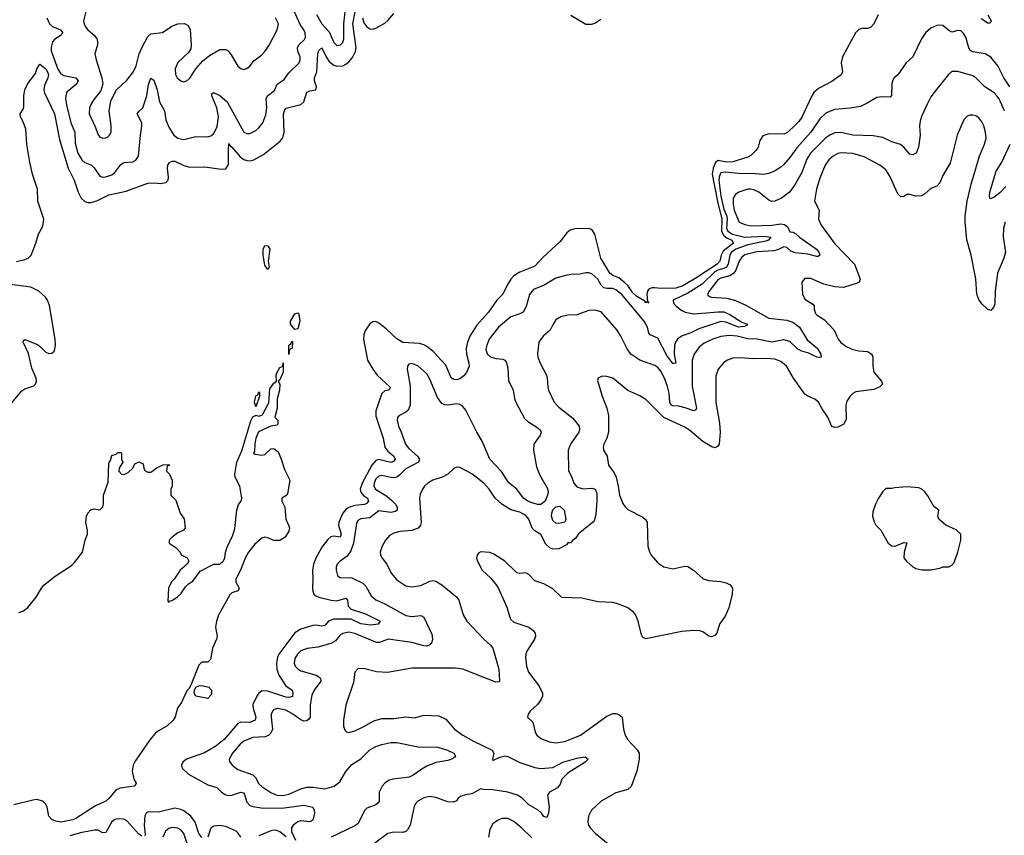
# Model space of a CAD drawing. Header units: inches. Extents: x 1934316 to 2140091, y 524953 to 667329.
# Tile 301 of 384: x 2061695 to 2068259, y 631922 to 637359. Entities that reach past the tile are written whole.
import ezdxf

# ---------------------------------------------------------------- set-up
doc = ezdxf.new("R2010")
doc.units = ezdxf.units.IN
doc.header["$MEASUREMENT"] = 0
doc.layers.add('C0663', color=7, linetype='Continuous')

msp = doc.modelspace()

# ---------------------------------------------------------------- linework, layer by layer
at = {"layer": 'C0663', "color": 5}
for points, elevation in [([(2063673.1, 637393.1), (2063710, 637330.9), (2063757, 637277), (2063790, 637207.6), (2063810, 637186.9), (2063834, 637190), (2063850, 637207.2), (2063854.7, 637230), (2063855, 637330), (2063875.7, 637510)], 240), ([(2061875.1, 637370), (2061892.7, 637330), (2061912.9, 637312.9), (2061966, 637290), (2061982.6, 637270), (2061963.7, 637250), (2061930, 637229), (2061913.6, 637210), (2061903.6, 637176.4), (2061905.7, 637150), (2061950, 637029.3), (2061970, 636997.7), (2061990, 636986), (2062070, 636971), (2062084.7, 636950), (2062076.2, 636930), (2062010, 636875.6), (2062001.4, 636850), (2062000.7, 636830), (2062006.5, 636790), (2062036.8, 636670), (2062062.1, 636610), (2062065.5, 636534.5), (2062083.1, 636470), (2062110, 636425.2), (2062130, 636407.8), (2062173.8, 636390), (2062191.7, 636371.7), (2062230, 636314.9), (2062250, 636308.1), (2062270, 636310.2), (2062310, 636324.7), (2062330, 636341.1), (2062370, 636393.6), (2062390, 636407.1), (2062450, 636411.7), (2062470, 636422.6), (2062486.4, 636450), (2062499.1, 636590), (2062509.9, 636650.1), (2062509.1, 636670), (2062478.4, 636730), (2062490.5, 636749.5), (2062515.9, 636770), (2062542.9, 636850), (2062553.6, 636926.4), (2062570, 636968), (2062590, 636955.5), (2062612.3, 636890), (2062627.1, 636810), (2062660.3, 636750), (2062668.7, 636690), (2062690, 636641.7), (2062722, 636590), (2062750, 636569.2), (2062790, 636559.6), (2062870, 636579), (2062950, 636577), (2062970, 636583.7), (2062990, 636600.4), (2063012.3, 636647.7), (2063019.6, 636710), (2063008.1, 636770), (2062976.8, 636850), (2062976.6, 636863.4), (2062987.6, 636872.4), (2063030, 636853.6), (2063077, 636810), (2063190, 636608.8), (2063210, 636599.5), (2063230, 636600.3), (2063270, 636620.9), (2063290, 636638), (2063315, 636670), (2063335, 636725), (2063341.3, 636770), (2063338, 636830), (2063347.1, 636850), (2063392.6, 636887.4), (2063410.6, 636929.4), (2063459, 636961), (2063490, 637004.9), (2063557.4, 637070), (2063565.4, 637090), (2063564.7, 637110), (2063549.2, 637149.2), (2063547.4, 637170), (2063555.6, 637190), (2063593.9, 637226.1), (2063600.4, 637239.6), (2063598.1, 637270), (2063588.6, 637290), (2063565.6, 637325.6), (2063516.1, 637436.1)], 240), ([(2062139.3, 637430), (2062120.7, 637350), (2062124.7, 637330), (2062133.1, 637310), (2062148.9, 637290), (2062193.9, 637253.9), (2062210.1, 637230.1), (2062214, 637214), (2062212.9, 637190), (2062195.3, 637130), (2062203.9, 637090), (2062242.8, 636970), (2062248.1, 636930), (2062235.9, 636884.1), (2062190, 636827.3), (2062170, 636792.7), (2062160.9, 636770), (2062157.8, 636730), (2062199.4, 636639.4), (2062214.9, 636594.9), (2062230, 636576.3), (2062250, 636568.5), (2062270, 636570.5), (2062281.7, 636578.3), (2062294.5, 636590), (2062303.6, 636610), (2062304.7, 636650), (2062290.8, 636750), (2062302.4, 636817.6), (2062339.7, 636890), (2062410, 636954.4), (2062451.9, 637008.1), (2062470.6, 637050), (2062491.4, 637130), (2062508.2, 637171.8), (2062550, 637247), (2062570, 637264.7), (2062645.8, 637274.2), (2062710, 637316.4), (2062750, 637330.4), (2062793, 637333), (2062818.8, 637318.8), (2062830.4, 637290.4), (2062838.5, 637190), (2062835.3, 637164.7), (2062820.9, 637139.1), (2062750, 637072.8), (2062731.4, 637030), (2062733.7, 636993.7), (2062745.3, 636970), (2062770, 636950.4), (2062790, 636944.4), (2062810, 636950.4), (2062830, 636968), (2062869.8, 637030.2), (2062915.8, 637084.2), (2062961.2, 637118.8), (2063030, 637159.1), (2063070, 637159.5), (2063083.8, 637150), (2063105.3, 637125.3), (2063150, 637047.7), (2063170, 637033.4), (2063190, 637027.7), (2063210, 637033.4), (2063230, 637047.7), (2063256.3, 637083.7), (2063310, 637123.7), (2063330, 637146), (2063355.4, 637184.6), (2063410.9, 637290), (2063420.4, 637330), (2063401.1, 637370)], 260), ([(2061673.6, 635746.4), (2061730, 635760.8), (2061752.3, 635770), (2061771.8, 635790), (2061802.4, 635870), (2061819.7, 635930), (2061850, 635983), (2061855.2, 636030), (2061816.4, 636150), (2061812.7, 636230), (2061779.3, 636330), (2061761.9, 636410), (2061741.4, 636530), (2061735.5, 636630), (2061718.2, 636678.2), (2061699.1, 636710), (2061696.9, 636730), (2061717.8, 636762.2), (2061722.6, 636777.4), (2061721.7, 636850), (2061730, 636891.7), (2061750, 636934), (2061800.3, 636999.7), (2061810, 637031), (2061830, 637062.8), (2061870, 637031.6), (2061881.2, 637010), (2061885.8, 636990), (2061881.8, 636970), (2061859.1, 636920.9), (2061855.8, 636890), (2061860.2, 636870), (2061926.3, 636730), (2061959.1, 636559.1), (2062018, 636370), (2062057.1, 636290), (2062084.5, 636210), (2062104.7, 636170), (2062130, 636146.7), (2062150, 636140.5), (2062170, 636140.7), (2062210, 636151.8), (2062290, 636190.1), (2062403.9, 636216.1), (2062550, 636269.1), (2062590, 636271.1), (2062634.3, 636265.7), (2062670, 636273.1), (2062683.9, 636290), (2062687.4, 636310), (2062680.2, 636370), (2062683.2, 636390), (2062693.4, 636406.6), (2062710, 636416.3), (2062730, 636415.6), (2062790, 636387.1), (2062830, 636376.6), (2062930, 636378.9), (2063037, 636363), (2063070, 636364.4), (2063087.6, 636392.4), (2063085.8, 636494.2), (2063090, 636534), (2063097.1, 636517.1), (2063110, 636508), (2063164.9, 636444.9), (2063190, 636426.3), (2063210, 636419.8), (2063230, 636418.9), (2063255, 636425), (2063319.3, 636460.7), (2063431.1, 636548.9), (2063449.9, 636570.1), (2063458, 636610), (2063453.9, 636730), (2063461.4, 636758.6), (2063470.6, 636769.4), (2063570, 636792.6), (2063589.1, 636810.9), (2063610, 636876.1), (2063630, 636884.1), (2063669.7, 636890.3), (2063674.4, 636910), (2063659.2, 636950), (2063660.7, 636970), (2063675, 637010), (2063682.9, 637130), (2063690, 637152.4), (2063710, 637171.6), (2063737.8, 637110), (2063759, 637079), (2063790, 637055.3), (2063810, 637048.8), (2063848.8, 637051.2), (2063870, 637061.3), (2063890, 637077.8), (2063912.8, 637107.2), (2063933.3, 637146.7), (2063937.2, 637170), (2063916.5, 637330), (2063931, 637410)], 220), ([(2067418.4, 637390), (2067388.5, 637331.5), (2067370, 637309.3), (2067350, 637299.3), (2067310, 637299.3), (2067290, 637293.2), (2067266.8, 637270), (2067179.3, 637110), (2067170.4, 637070), (2067180.5, 637010), (2067170.7, 636990), (2067110, 636947.6), (2067020.6, 636899.4), (2066990, 636874.3), (2066973, 636847), (2066910, 636707.8), (2066890, 636680.3), (2066850, 636639.4), (2066810, 636605), (2066790, 636595.5), (2066690, 636597.7), (2066650, 636585.1), (2066630, 636554), (2066616.8, 636510), (2066605, 636490), (2066570, 636452.8), (2066550, 636442.4), (2066448.7, 636411.3), (2066410, 636409), (2066350, 636421), (2066334.1, 636405.9), (2066318.6, 636370), (2066311.3, 636330), (2066346, 636146), (2066376, 636030), (2066373, 635950), (2066390, 635920), (2066410, 635905.2), (2066443.3, 635890), (2066452.9, 635870), (2066384.5, 635815.5), (2066370.3, 635790), (2066362.4, 635750), (2066344.5, 635730), (2066203.3, 635636.7), (2066115, 635585), (2066070, 635569), (2065970, 635567.7), (2065930, 635572.2), (2065910, 635570.8), (2065890, 635562.5), (2065880.4, 635550), (2065876.2, 635530), (2065880.2, 635480.2), (2065890, 635469.3), (2065878, 635478), (2065870, 635471.1), (2065862, 635482), (2065810, 635513.8), (2065780.5, 635540.5), (2065750, 635586.7), (2065730, 635605), (2065690, 635637.4), (2065650, 635653.3), (2065630, 635668.5), (2065569.5, 635769.5), (2065530, 635929.8), (2065510, 635959.5), (2065486.9, 635966.9), (2065396, 635964), (2065365.2, 635954.8), (2065341.9, 635938.1), (2065299, 635881), (2065184.8, 635775.2), (2065130, 635716.5), (2065030, 635676.7), (2064990, 635650.3), (2064969.6, 635630), (2064944, 635590), (2064916.5, 635530), (2064875.4, 635490), (2064820.2, 635410), (2064740.4, 635319.6), (2064695.3, 635250), (2064679.1, 635210), (2064671.9, 635170), (2064673.2, 635130), (2064689.6, 635070), (2064690.8, 635049.2), (2064672.7, 635007.3), (2064655, 634985), (2064630, 634964.5), (2064610, 634957.3), (2064590, 634960.4), (2064571.5, 634971.5), (2064534.8, 635054.8), (2064450, 635148.6), (2064410, 635180.2), (2064390, 635191.9), (2064360.6, 635200.6), (2064250, 635206.1), (2064210, 635230.6), (2064138.8, 635298.8), (2064090, 635336.5), (2064070, 635346.1), (2064050, 635345.7), (2064030, 635332.4), (2064001.2, 635290), (2063990, 635259.7), (2063986.2, 635230), (2064013.6, 635090), (2064048, 635030), (2064077.9, 634990), (2064163.8, 634910), (2064161.7, 634898.3), (2064153.4, 634890), (2064130, 634884.3), (2064110, 634867.9), (2064070, 634751.8), (2064070, 634715.8), (2064118.5, 634570), (2064128.8, 634510), (2064150, 634483.3), (2064189.3, 634450), (2064199, 634430), (2064187.3, 634412.7), (2064170, 634407.5), (2064090, 634426.2), (2064070, 634420.5), (2064041.6, 634390), (2063977.4, 634270), (2063965.5, 634230), (2063970, 634209.5), (2063987.8, 634187.8), (2064012.9, 634170), (2064020.8, 634150), (2064007.2, 634132.8), (2063993.8, 634126.2), (2063930, 634120.4), (2063890, 634108.2), (2063870, 634093.8), (2063850, 634069.9), (2063821.4, 634010), (2063820.8, 633990), (2063836.9, 633930), (2063830.9, 633910), (2063790, 633915.5), (2063770, 633910.8), (2063750, 633893.7), (2063710, 633843.8), (2063669.1, 633770), (2063654.4, 633730), (2063646.1, 633690), (2063650.1, 633630), (2063646.6, 633570), (2063648.5, 633548.5), (2063656.3, 633530), (2063670, 633517.6), (2063689.1, 633509.1), (2063770.7, 633489.3), (2063810, 633484.5), (2063870, 633503.6), (2063879.8, 633490), (2063885.7, 633450), (2063905.4, 633430), (2063999.4, 633399.4), (2064098.7, 633350), (2064084.4, 633330), (2064036.2, 633323.8), (2063970, 633331.9), (2063903.7, 633363.7), (2063790, 633362.1), (2063753.4, 633350), (2063730, 633320.3), (2063710, 633316.1), (2063670, 633323.9), (2063650, 633320.2), (2063570, 633295.2), (2063530, 633271.6), (2063423.4, 633130), (2063414.4, 633110), (2063406.6, 633070), (2063408.4, 633030), (2063421.7, 632990), (2063470, 632918.8), (2063511, 632890), (2063516.4, 632870), (2063513.1, 632846.9), (2063490, 632840.2), (2063470, 632843.1), (2063350, 632882.3), (2063310, 632884.2), (2063290, 632870.7), (2063276.1, 632850), (2063250, 632793.3), (2063251.6, 632770), (2063269.6, 632710), (2063264, 632690), (2063230, 632674.9), (2063170, 632675.4), (2063150, 632667.9), (2063058.3, 632561.7), (2063003.3, 632516.7), (2062927.8, 632472.2), (2062807.6, 632430), (2062781.3, 632410), (2062773.6, 632390), (2062778.8, 632370), (2062819.4, 632330), (2062950, 632257.6), (2063010, 632240.8), (2063040.2, 632210), (2063070, 632191.8), (2063090, 632187), (2063110, 632188.7), (2063170, 632210.6), (2063186.1, 632206.1), (2063194.4, 632194.4), (2063210, 632143.2), (2063230, 632122), (2063250, 632113.9), (2063305.7, 632105.7), (2063443.2, 632103.2), (2063590, 632124.1), (2063650, 632110.8), (2063658.9, 632090), (2063659.5, 632070), (2063650, 632023.5), (2063630, 632011.8), (2063570, 632019.1), (2063550, 632013), (2063516.9, 631990), (2063507.8, 631972.2), (2063507.3, 631947.3), (2063533.2, 631890)], 220), ([(2063979.7, 637370), (2063990, 637337.1), (2064010, 637311.9), (2064030, 637298.4), (2064050, 637295.4), (2064070, 637301.8), (2064130, 637336.2), (2064150, 637352.6), (2064190, 637398.8)], 220), ([(2065370, 637389.4), (2065470, 637329.2), (2065510, 637328.2), (2065530, 637335.4), (2065570, 637361.4)], 220), ([(2068150, 637391.8), (2068170.3, 637350), (2068164.7, 637335.3), (2068150, 637336.2), (2068104.1, 637364.1)], 220), ([(2068295.5, 636910), (2068256.4, 636970), (2068215.6, 637050), (2068170, 637109.8), (2068130.4, 637130.4), (2068050, 637143.7), (2068033.4, 637153.4), (2068022.3, 637170), (2068003.2, 637243.2), (2067987.3, 637267.3), (2067970, 637283.5), (2067950, 637285.5), (2067910, 637276.5), (2067890, 637286), (2067850, 637318.8), (2067830, 637323.1), (2067810, 637319.2), (2067770, 637303.1), (2067733.4, 637270), (2067707.6, 637230), (2067648.5, 637110), (2067604.4, 637070), (2067550, 636991.8), (2067524.2, 636970), (2067512.9, 636950), (2067509, 636930), (2067507.7, 636852.3), (2067498, 636842), (2067444, 636844), (2067410, 636839.8), (2067350, 636803.9), (2067299, 636781), (2067230.9, 636769.1), (2067130, 636759), (2067092.7, 636747.3), (2067070, 636734.6), (2067030, 636697.8), (2066970, 636608.3), (2066876.2, 636503.8), (2066830, 636439.3), (2066790, 636392.9), (2066770, 636374.8), (2066726, 636350), (2066686.8, 636333.2), (2066653.2, 636326.8), (2066570, 636333.7), (2066510, 636331.6), (2066397.1, 636342.9), (2066370, 636337.2), (2066363.5, 636330), (2066357, 636310), (2066356.7, 636290), (2066370, 636182.3), (2066390, 636096.6), (2066408.2, 636048.2), (2066411.7, 636030), (2066407.1, 635970), (2066415.9, 635950), (2066447.6, 635930), (2066530, 635909.2), (2066656.8, 635916.8), (2066703.1, 635910), (2066687.1, 635890), (2066670, 635883.4), (2066550, 635857.5), (2066467.9, 635830), (2066441.1, 635810), (2066427.9, 635790), (2066417.1, 635730), (2066407.2, 635710), (2066390, 635699.2), (2066350, 635690), (2066330, 635678.3), (2066243.5, 635596.5), (2066150, 635534.7), (2066050.2, 635489.8), (2066054.4, 635470), (2066072, 635450), (2066110, 635419.6), (2066131.8, 635410), (2066190, 635398.3), (2066351.7, 635411.8), (2066390, 635410.5), (2066430, 635393.8), (2066510, 635342), (2066547.7, 635330), (2066539.9, 635320.1), (2066527, 635313), (2066486.6, 635310), (2066402.5, 635342.5), (2066370, 635347.1), (2066222.7, 635297.3), (2066170, 635272.2), (2066105.8, 635250), (2066080.4, 635230), (2066067.2, 635210), (2066060.8, 635190), (2066058.6, 635130), (2066070.1, 635069.9), (2066053, 635067), (2066050, 635067.7), (2066010, 635120.6), (2065950, 635234.8), (2065897, 635257), (2065889.2, 635269.2), (2065880.9, 635310), (2065857.6, 635350), (2065710, 635525.8), (2065670, 635558.6), (2065650, 635567.6), (2065610, 635565.8), (2065590, 635570.6), (2065570.6, 635590), (2065550, 635628.3), (2065510, 635665.4), (2065490, 635671.5), (2065470, 635671.3), (2065430, 635662), (2065370, 635661.3), (2065333.6, 635653.6), (2065270, 635635.1), (2065191.3, 635588.7), (2065120.6, 635559.4), (2065092.5, 635527.5), (2065072.2, 635447.8), (2065050.3, 635410), (2065030, 635398.5), (2064970, 635378.2), (2064886.2, 635310), (2064825.2, 635230), (2064808, 635190), (2064803.4, 635163.4), (2064811.5, 635131.5), (2064832.4, 635112.4), (2064870, 635100.7), (2064916.5, 635096.5), (2064930, 635090.3), (2064938.3, 635078.3), (2064950, 635038), (2064954.2, 634954.2), (2064984.9, 634890), (2064993.9, 634833.9), (2065003.1, 634810), (2065060.7, 634700.7), (2065081.4, 634681.4), (2065143.4, 634643.4), (2065165.1, 634625.1), (2065170.3, 634610), (2065163.6, 634590), (2065123.2, 634530), (2065121.2, 634490), (2065139.1, 634379.1), (2065163.4, 634323.4), (2065213.1, 634233.1), (2065217.2, 634210), (2065214.1, 634190), (2065198.1, 634150), (2065170, 634127.2), (2065150, 634127.6), (2065110, 634138.9), (2065083, 634150), (2065053.4, 634170), (2065008.5, 634230), (2064953.5, 634273.5), (2064906.2, 634346.2), (2064829.2, 634429.2), (2064778.5, 634550), (2064743, 634610), (2064670, 634755.6), (2064650, 634780.5), (2064630, 634793.3), (2064610, 634797.6), (2064550, 634789.6), (2064530, 634791.2), (2064510, 634801.1), (2064480.7, 634840.7), (2064430, 634962.9), (2064410, 634997.6), (2064350, 635051.1), (2064310, 635067.8), (2064290, 635062.9), (2064280.3, 635050), (2064277, 635030), (2064297.4, 634917.4), (2064298.5, 634790), (2064283.8, 634756.2), (2064270, 634742.3), (2064221.7, 634718.3), (2064212.4, 634707.6), (2064210.4, 634690), (2064220.3, 634650), (2064236.8, 634616.8), (2064266.2, 634530), (2064290, 634501.3), (2064347.8, 634450), (2064359.3, 634430), (2064353.6, 634410), (2064270, 634365.7), (2064230, 634324.1), (2064210, 634309.9), (2064190, 634304.9), (2064170, 634306.1), (2064110, 634321.4), (2064090, 634316.8), (2064070, 634297.3), (2064057.8, 634270), (2064056.8, 634250), (2064067.6, 634230), (2064141.8, 634181.8), (2064174.8, 634154.8), (2064199.5, 634130), (2064212, 634110), (2064211.8, 634090), (2064199.3, 634080.7), (2064170, 634073.9), (2064090, 634084.7), (2064030, 634038.7), (2063970, 634032.5), (2063950, 634020.5), (2063940.4, 633999.5), (2063920.4, 633870), (2063902.6, 633817.4), (2063878.2, 633781.8), (2063830.4, 633750), (2063810.4, 633730), (2063803.6, 633710), (2063804, 633690), (2063814.1, 633654.1), (2063830, 633639.5), (2063910, 633639), (2063981.9, 633601.9), (2064002.2, 633582.2), (2064037.5, 633517.5), (2064070, 633491.8), (2064130, 633465.4), (2064270, 633388.1), (2064310, 633381.3), (2064370, 633387.4), (2064390, 633377.1), (2064443.3, 633263.2), (2064447.2, 633230), (2064441.5, 633210), (2064430, 633192.4), (2064410, 633183), (2064390, 633184.6), (2064310, 633206.8), (2064151.3, 633228.7), (2064093, 633207), (2064072.5, 633207.5), (2063930, 633268.4), (2063890, 633277), (2063850, 633267.8), (2063830, 633253.1), (2063800.6, 633219.4), (2063770, 633200.5), (2063682.9, 633177.1), (2063611.6, 633168.4), (2063570, 633150.7), (2063546.9, 633130), (2063530, 633100.9), (2063525, 633070), (2063531.7, 633050), (2063550.4, 633030), (2063570, 633019.2), (2063670.4, 632990), (2063695, 632975), (2063701.6, 632961.6), (2063702.8, 632950), (2063657.1, 632890), (2063642.9, 632857.1), (2063631.3, 632790), (2063630.9, 632710), (2063623.3, 632696.6), (2063610, 632685.6), (2063590, 632683.2), (2063570, 632691.2), (2063510, 632734.6), (2063470, 632755.5), (2063413.3, 632766.7), (2063390, 632759.7), (2063380.9, 632750), (2063371.9, 632728.1), (2063370.2, 632709.8), (2063381.2, 632630), (2063370, 632603.8), (2063352.6, 632587.4), (2063330, 632579), (2063250, 632574), (2063190, 632549.8), (2063164.7, 632530), (2063114, 632470), (2063092, 632430), (2063093.7, 632413.7), (2063110.4, 632390), (2063150, 632360.9), (2063250, 632326.2), (2063267.9, 632307.9), (2063290, 632265.5), (2063308.5, 632248.5), (2063370, 632208.4), (2063410, 632190.2), (2063450, 632187.6), (2063490, 632196.1), (2063568, 632232), (2063610, 632243.3), (2063650, 632243.9), (2063730, 632231.5), (2063790.3, 632249.7), (2063830, 632278.2), (2063870, 632347.8), (2063910, 632394), (2063970, 632432.8), (2064030, 632491), (2064070, 632514.5), (2064110, 632528.1), (2064170, 632540.2), (2064210, 632540.7), (2064352.2, 632512.2), (2064482.8, 632510), (2064547.3, 632490), (2064588, 632470), (2064600.5, 632450), (2064596.7, 632443.3), (2064576, 632430), (2064550, 632421.3), (2064470, 632406.6), (2064410, 632382.2), (2064375.9, 632364.1), (2064317.6, 632322.4), (2064290.4, 632310), (2064182.6, 632297.4), (2064153.2, 632286.8), (2064128.1, 632270), (2064111.1, 632250), (2064091.3, 632210), (2064090.3, 632150), (2064082.8, 632137.3), (2064070, 632125.4), (2064010, 632103.1), (2063996, 632090), (2063950, 631999.8), (2063930, 631985.3), (2063772.2, 631910)], 240), ([(2068261.1, 636750), (2068224.1, 636830), (2068210, 636852.1), (2068191, 636870), (2068128.2, 636910), (2068070, 636971.2), (2068050, 636984), (2067950, 637012.8), (2067910, 637013.6), (2067885.8, 636994.2), (2067798.7, 636881.3), (2067770, 636843.7), (2067743.6, 636796.4), (2067706.8, 636713.2), (2067697.7, 636682.3), (2067694.5, 636650), (2067697.7, 636590), (2067687.2, 636510), (2067670.1, 636469.9), (2067657.8, 636462.2), (2067650, 636458), (2067630, 636463), (2067588.7, 636508.7), (2067566.3, 636526.3), (2067510, 636545.4), (2067450, 636574.3), (2067384.1, 636584.1), (2067250, 636589.1), (2067170, 636606.3), (2067130, 636604.3), (2067094.6, 636590), (2067070, 636572.2), (2066966.6, 636470), (2066942.4, 636430), (2066910, 636340.4), (2066863, 636257), (2066827.4, 636210), (2066774, 636170), (2066730, 636148.7), (2066710, 636146.6), (2066690, 636154.8), (2066623.1, 636210), (2066590, 636225.2), (2066570, 636229), (2066550, 636228.2), (2066490, 636208.8), (2066466.4, 636193.6), (2066451.8, 636170), (2066450.7, 636130), (2066457.8, 636090), (2066492, 636010), (2066530, 635993.7), (2066570, 635985.3), (2066708.7, 635990), (2066770, 635998.8), (2066793.6, 635993.6), (2066814.8, 635974.8), (2066830, 635944.2), (2066850, 635942.6), (2066870, 635932), (2066894.4, 635910), (2067007.3, 635830), (2067021.9, 635810), (2067028.9, 635790), (2067018.9, 635781.1), (2067010, 635780.6), (2066950, 635796.4), (2066865.6, 635805.6), (2066836.2, 635816.2), (2066810, 635840.4), (2066790, 635845.4), (2066753.5, 635826.5), (2066722.4, 635817.6), (2066610, 635811.2), (2066530, 635790.5), (2066510, 635776.2), (2066490.9, 635750), (2066468.5, 635690), (2066452.8, 635667.2), (2066428.7, 635651.3), (2066370, 635636.4), (2066350, 635623.8), (2066291, 635550), (2066280.2, 635530), (2066282.7, 635522.7), (2066293.3, 635513.3), (2066306, 635510), (2066410, 635502.2), (2066467.3, 635487.3), (2066536.4, 635456.4), (2066690, 635369.4), (2066810, 635356.9), (2066850, 635343.1), (2066892.7, 635310), (2066944.8, 635224.8), (2067010.9, 635170), (2067035, 635130), (2067037.1, 635110), (2067030, 635107), (2067010, 635109.9), (2066955.5, 635135.5), (2066908.3, 635148.3), (2066882.9, 635162.9), (2066830, 635212.9), (2066790, 635224.7), (2066710, 635209.9), (2066611.9, 635228.1), (2066550, 635230.9), (2066477, 635250), (2066425.9, 635254.1), (2066370, 635247.6), (2066315.3, 635230), (2066258.1, 635201.9), (2066224.7, 635175.3), (2066192.3, 635130), (2066177.7, 635090), (2066176.8, 634916.8), (2066205.8, 634770), (2066201.7, 634758.3), (2066190, 634752.3), (2066132, 634772), (2066090, 634781.6), (2066050, 634783.8), (2066038.7, 634790), (2066028.8, 634810), (2066025, 634870), (2066013.6, 634913.6), (2065994.1, 634970), (2065970, 635016.8), (2065950, 635039.8), (2065930, 635053.8), (2065830, 635089.8), (2065769.8, 635130), (2065743.9, 635163.9), (2065702.8, 635250), (2065678.5, 635290), (2065571.7, 635411.7), (2065530, 635421.8), (2065490, 635420.4), (2065410, 635391), (2065350, 635388.2), (2065301.8, 635378.2), (2065270, 635357), (2065250.4, 635330), (2065230.3, 635290), (2065185.3, 635250), (2065155.3, 635210), (2065147.3, 635132.7), (2065149, 635110), (2065164, 635070), (2065205.8, 634990), (2065212.2, 634970), (2065215.2, 634910), (2065220.2, 634890), (2065258.5, 634810), (2065290, 634775.6), (2065382.4, 634702.4), (2065423.5, 634650), (2065427.5, 634630), (2065422.7, 634610), (2065366.4, 634530), (2065351, 634490), (2065352.6, 634352.6), (2065373.7, 634313.7), (2065388.3, 634270), (2065410, 634245.2), (2065450, 634231.9), (2065510, 634236.1), (2065531.8, 634230), (2065541.6, 634201.6), (2065542.7, 634150), (2065536.6, 634063.4), (2065523.7, 634016.3), (2065418.8, 633930), (2065399.1, 633900.9), (2065382, 633890), (2065367.3, 633872.7), (2065350, 633871.6), (2065341, 633859), (2065288.8, 633831.2), (2065250.4, 633829.6), (2065230, 633837.6), (2065203.4, 633863.4), (2065168.3, 633928.3), (2065130, 633951), (2065111, 633970), (2065089.9, 634029.9), (2065070, 634054.5), (2065030, 634076.8), (2064970, 634092.3), (2064908.3, 634130), (2064864.2, 634170), (2064824.2, 634230), (2064788, 634270), (2064710, 634331.3), (2064630, 634374), (2064610, 634377), (2064590, 634366.6), (2064550, 634329.6), (2064510.2, 634309.8), (2064450, 634289.7), (2064416.4, 634270), (2064393.4, 634250), (2064379.5, 634230), (2064363.7, 634196.3), (2064360.3, 634170), (2064372, 634008), (2064367, 633990), (2064350.4, 633970), (2064310, 633953.5), (2064230, 633946.2), (2064190, 633936.5), (2064160.3, 633919.7), (2064132.9, 633890), (2064110.3, 633850), (2064098.7, 633810), (2064100.3, 633790), (2064110.3, 633770.3), (2064142.4, 633730), (2064170.4, 633670), (2064210, 633625.3), (2064270, 633585.2), (2064310, 633577.6), (2064370, 633587.2), (2064430, 633616.3), (2064450, 633619.8), (2064470, 633616.3), (2064510, 633591.8), (2064608, 633510), (2064622.8, 633490), (2064652.2, 633392.2), (2064675.3, 633350), (2064790, 633228.7), (2064834, 633190), (2064848.8, 633170), (2064889.2, 633030), (2064894.4, 632950), (2064890, 632945.1), (2064870, 632942.6), (2064650, 633029), (2064597, 633037), (2064310, 633035.5), (2064147.6, 633007.6), (2064072.9, 633012.9), (2063986.6, 633033.4), (2063950, 633031.8), (2063930, 633008.7), (2063920.3, 632939.7), (2063870, 632788.7), (2063853, 632690), (2063853.4, 632650), (2063862, 632622), (2063873, 632613), (2063888.5, 632608.5), (2063930, 632618), (2063990, 632646.7), (2064055, 632685), (2064110, 632701.1), (2064190, 632700.7), (2064270, 632711.6), (2064330, 632704.7), (2064390, 632722.6), (2064490, 632718.3), (2064535.3, 632695.3), (2064594, 632630), (2064648.7, 632590), (2064719.5, 632550), (2064844.9, 632490), (2064855, 632470), (2064846.4, 632430), (2064850, 632421.6), (2064896.8, 632443.2), (2064931.4, 632451.4), (2064950, 632447.9), (2065030, 632408.6), (2065130, 632373.2), (2065170, 632368.6), (2065250, 632375.2), (2065314.7, 632410), (2065410, 632435.7), (2065464.5, 632444.5), (2065484, 632430), (2065464.9, 632410), (2065350, 632335.8), (2065310, 632295.4), (2065297.5, 632262.5), (2065281.1, 632238.9), (2065226.4, 632210), (2065212.4, 632190), (2065223.6, 632110), (2065219.6, 632070), (2065210, 632041.2), (2065190, 632046.6), (2065173.6, 632070), (2065151.3, 632090), (2065090, 632125.6), (2065044.5, 632170), (2065014, 632190), (2064950, 632210.5), (2064850, 632226.3), (2064786.5, 632226.5), (2064770, 632232.7), (2064710, 632198.9), (2064667.1, 632192.9), (2064637.4, 632182.6), (2064617.3, 632170), (2064607.3, 632152.7), (2064590, 632144), (2064550, 632145.6), (2064470, 632174.2), (2064430, 632181), (2064390, 632172.6), (2064349.2, 632150.8), (2064330.4, 632130), (2064325, 632115.1), (2064298.6, 631990), (2064281.1, 631958.9), (2064270, 631948.4), (2064250, 631942), (2064190, 631942.8), (2064150, 631933.3), (2064062.3, 631870)], 260), ([(2068264.7, 636010), (2068253, 635970), (2068250.2, 635910.2), (2068266.5, 635810), (2068256.2, 635770), (2068213.8, 635670), (2068198.6, 635550), (2068194.8, 635465.2), (2068190, 635445.2), (2068170, 635420.9), (2068150, 635426.3), (2068110, 635464.4), (2068090, 635493.6), (2068075.3, 635530), (2068069.8, 635630.2), (2068037.7, 635790), (2068008.1, 635891.9), (2067997.7, 636010), (2067998.7, 636050), (2068012.2, 636150), (2068038, 636262), (2068094.4, 636450), (2068126.2, 636530), (2068136.8, 636570), (2068133.3, 636610), (2068122.2, 636650), (2068110, 636677), (2068090, 636703.6), (2068070, 636717.4), (2068050, 636723), (2068030, 636722.4), (2068010, 636713.3), (2067990, 636691.8), (2067944.6, 636590), (2067898.2, 636401.8), (2067850, 636319.3), (2067829.2, 636270.8), (2067810, 636249.6), (2067770, 636232.8), (2067730, 636196.9), (2067710, 636185.6), (2067670, 636182.4), (2067630, 636194), (2067610, 636194.5), (2067590, 636181.2), (2067570, 636178), (2067550, 636197.6), (2067495.8, 636315.8), (2067470, 636357.4), (2067429.8, 636390), (2067323.9, 636443.9), (2067250, 636466.6), (2067170.5, 636470.5), (2067150, 636467.3), (2067117.3, 636450), (2067090, 636424.5), (2067065.4, 636390), (2067030, 636302.9), (2067007.7, 636230), (2066994.3, 636150), (2067024.2, 636090), (2067020.2, 636030), (2067038.9, 635990), (2067130, 635865.3), (2067259.6, 635730), (2067297.6, 635630), (2067292, 635610), (2067278.2, 635601.8), (2067186.8, 635573.2), (2067130, 635577.5), (2067056.4, 635596.4), (2066970, 635633.6), (2066930, 635633.3), (2066910, 635608), (2066913.4, 635530), (2066930, 635496.4), (2066983.1, 635463.1), (2066992.3, 635452.3), (2066990.4, 635430), (2067000.8, 635400.8), (2067010.4, 635390), (2067059, 635359), (2067124.6, 635290), (2067151.5, 635230), (2067170, 635206.5), (2067210, 635178), (2067250, 635159.2), (2067290, 635151.1), (2067347.1, 635147.1), (2067375.8, 635130), (2067383.1, 635110), (2067381.2, 635050), (2067389.2, 635010), (2067440.3, 634950), (2067446.4, 634930), (2067429, 634911), (2067390, 634893), (2067270, 634878.9), (2067250, 634867.8), (2067231.1, 634848.9), (2067210, 634817), (2067201.2, 634790), (2067204.4, 634695.6), (2067190, 634662), (2067150, 634643.6), (2067130, 634639.5), (2067110, 634646.6), (2067083, 634710), (2067045.1, 634765.1), (2067020.7, 634810), (2066996, 634830), (2066950, 634849.7), (2066930, 634863.5), (2066853.5, 634970), (2066806.4, 635050), (2066770, 635080.8), (2066730, 635094.8), (2066670, 635100.3), (2066590, 635097.8), (2066495.1, 635104.9), (2066450, 635103.1), (2066413.4, 635090), (2066390, 635074.3), (2066351.7, 635030), (2066336.7, 634983.3), (2066336, 634810), (2066360.4, 634670), (2066363.5, 634610), (2066356.8, 634530), (2066346.8, 634513.2), (2066330, 634505.3), (2066310, 634511.5), (2066247.9, 634547.9), (2066161.3, 634621.3), (2066130, 634642.2), (2065988.1, 634708.1), (2065870, 634826), (2065830, 634851.5), (2065748, 634888), (2065650, 634969.2), (2065610, 634981.2), (2065576.9, 634983.1), (2065552, 634970), (2065546.8, 634953.2), (2065578, 634850), (2065609, 634769), (2065619.4, 634719.4), (2065620.7, 634610), (2065609.1, 634570), (2065590, 634529), (2065585.3, 634510), (2065587.4, 634490), (2065610.3, 634450), (2065619.6, 634390), (2065658.2, 634338.2), (2065671.1, 634310), (2065685.5, 634250), (2065693.4, 634190), (2065714.6, 634134.6), (2065731.1, 634111.1), (2065750, 634094.9), (2065850, 634041.8), (2065867.4, 634027.4), (2065878.4, 634010), (2065882, 633850), (2065892.4, 633812.4), (2065905, 633790), (2065950, 633737.7), (2065990, 633711.3), (2066050, 633699.2), (2066130, 633715.2), (2066150, 633713.2), (2066187.2, 633690), (2066251.3, 633631.3), (2066290, 633621.3), (2066370, 633614), (2066405.4, 633605.5), (2066432.3, 633592.3), (2066446.4, 633570), (2066444.3, 633530), (2066422.3, 633437.7), (2066397.5, 633382.5), (2066360.3, 633330), (2066342.6, 633270), (2066330, 633253.6), (2066305.7, 633245.7), (2066290, 633249.6), (2066250, 633277.4), (2066230, 633285.7), (2066190, 633287.8), (2066110, 633279.8), (2065870, 633232.1), (2065850, 633241.3), (2065839.4, 633259.4), (2065816.8, 633350), (2065802, 633390), (2065787.2, 633410), (2065750, 633437.3), (2065690, 633463.7), (2065650, 633474.4), (2065550, 633479.2), (2065442.2, 633502.2), (2065310, 633507.4), (2065250, 633564.8), (2065190, 633598.3), (2065130, 633618.4), (2065090, 633659.5), (2065070, 633671.8), (2065030, 633666.6), (2065010, 633672.3), (2064929.6, 633749.6), (2064855.6, 633795.6), (2064830, 633806.6), (2064770, 633812.7), (2064755.3, 633804.7), (2064744.7, 633790), (2064741, 633770), (2064746.8, 633750), (2064778.8, 633690), (2064836.1, 633636.1), (2064872.2, 633592.2), (2064886.7, 633566.7), (2064942.3, 633442.3), (2064963.6, 633370), (2064970, 633361.3), (2064990, 633342.7), (2065088.5, 633308.5), (2065116.4, 633290), (2065131.7, 633270), (2065134, 633250), (2065126.9, 633230), (2065075.6, 633150), (2065068.1, 633130), (2065066.9, 633110), (2065072.9, 633050), (2065086.7, 633010), (2065156.8, 632916.8), (2065179.7, 632870), (2065180.2, 632850), (2065170, 632825.1), (2065147, 632793), (2065097.3, 632750), (2065084, 632730), (2065080.7, 632710), (2065115.3, 632675.3), (2065130.4, 632610), (2065143, 632590), (2065170, 632566.4), (2065226.1, 632546.1), (2065270, 632539), (2065330, 632547.3), (2065433, 632590), (2065610, 632716.5), (2065650, 632733.4), (2065670, 632733.7), (2065690, 632728), (2065710.3, 632710.2), (2065719.2, 632630), (2065730.2, 632590), (2065750, 632558.3), (2065811.9, 632491.9), (2065823.5, 632470), (2065823.5, 632430), (2065808.2, 632350), (2065772.3, 632247.7), (2065750, 632227.4), (2065670, 632204.4), (2065570.5, 632150), (2065506.4, 632090), (2065487, 632050), (2065482.6, 632010), (2065487, 631990), (2065500.4, 631970), (2065533.7, 631933.7), (2065630, 631855.5)], 280), ([(2068270, 636247.5), (2068230, 636204.1), (2068190, 636173.3), (2068165.4, 636165.4), (2068159.3, 636179.3), (2068162.7, 636210), (2068204.1, 636350), (2068242.7, 636410), (2068298.4, 636530)], 260), ([(2061630, 634788.9), (2061710, 634884.9), (2061730, 634899.1), (2061790, 634918.8), (2061801.2, 634930), (2061806.6, 634950), (2061805.1, 634970), (2061776.1, 635036.1), (2061753.1, 635133.1), (2061718.7, 635210), (2061720.8, 635219.2), (2061730, 635227.7), (2061813.1, 635193.1), (2061836.8, 635176.8), (2061870, 635142.7), (2061890, 635132.9), (2061910, 635135.3), (2061924.7, 635150), (2061930, 635162.8), (2061933.3, 635190), (2061930.6, 635230), (2061892.9, 635452.9), (2061880.8, 635490), (2061867.7, 635510), (2061822.7, 635550), (2061770, 635576.8), (2061615.1, 635595.1)], 220), ([(2061690, 633407.1), (2061720.8, 633419.2), (2061750, 633440.3), (2061805.3, 633510), (2061839.7, 633570), (2061856.8, 633590), (2061932.2, 633650), (2062039.4, 633720.6), (2062060, 633740), (2062113.2, 633810), (2062132, 633890), (2062147.1, 633930), (2062147.2, 633952.7), (2062136.1, 634010), (2062141, 634050), (2062150, 634070.5), (2062170, 634090.6), (2062190, 634097.3), (2062230, 634091), (2062249.4, 634110.6), (2062254.5, 634130), (2062254.5, 634190), (2062284.9, 634275.1), (2062290, 634402), (2062300.2, 634419.8), (2062310, 634454), (2062338, 634462), (2062350, 634474), (2062370, 634474), (2062374, 634470), (2062374, 634430), (2062382, 634410), (2062358, 634370), (2062356, 634350), (2062374, 634330), (2062391.9, 634328.1), (2062418.9, 634341.1), (2062448.7, 634370), (2062462, 634398), (2062490, 634412), (2062518, 634398), (2062522, 634370), (2062530, 634354), (2062550, 634342), (2062570, 634342), (2062610, 634372), (2062650, 634392), (2062690, 634394), (2062694, 634390), (2062678, 634382), (2062674, 634350), (2062694, 634330), (2062712, 634290), (2062712, 634250), (2062702, 634230), (2062702, 634190), (2062735.3, 634155.3), (2062764.7, 634070), (2062790.6, 634030.6), (2062798, 633970), (2062785.4, 633954.6), (2062750, 633939), (2062712, 633910), (2062692, 633890), (2062692, 633870), (2062738, 633838), (2062764.7, 633810), (2062771.6, 633791.6), (2062811.1, 633771.1), (2062822, 633750), (2062812, 633730), (2062764.7, 633690), (2062724.7, 633630), (2062707.5, 633612.5), (2062686.8, 633570), (2062682, 633482), (2062690, 633474), (2062694.6, 633485.4), (2062710, 633487.3), (2062745.2, 633510), (2062770, 633530.8), (2062800.6, 633579.4), (2062820.6, 633599.4), (2062850, 633616.3), (2062896.9, 633683.1), (2062989.7, 633730.3), (2063030, 633730.5), (2063050.8, 633749.2), (2063061.6, 633770), (2063067, 633810), (2063078, 633842), (2063116.8, 633923.2), (2063130, 633967.3), (2063141.3, 634090), (2063153.9, 634126.1), (2063170.8, 634149.2), (2063175.6, 634170), (2063162.9, 634250), (2063132.1, 634310), (2063129.2, 634330), (2063141.4, 634410), (2063175.2, 634484.8), (2063235.5, 634684.5), (2063250, 634710.4), (2063261.8, 634718.2), (2063270, 634722), (2063290, 634717), (2063310, 634722.4), (2063316.3, 634730), (2063354.8, 634805.2), (2063362.4, 634897.6), (2063390, 634936.3), (2063406, 634950), (2063405.1, 634990), (2063410, 635004.7), (2063430, 635041), (2063448, 635050), (2063452, 635072), (2063450.3, 635010), (2063430, 634957.2), (2063418, 634950), (2063428.5, 634928.5), (2063427.9, 634890), (2063410.4, 634830.4), (2063410.4, 634769.6), (2063396, 634710), (2063414.8, 634690), (2063416.8, 634663.2), (2063410, 634655.3), (2063370, 634649.5), (2063287.6, 634612.4), (2063270, 634568.7), (2063262, 634530), (2063259.8, 634480.2), (2063254, 634470), (2063263.6, 634463.6), (2063310, 634456), (2063330, 634461), (2063370, 634498.8), (2063390, 634501), (2063417.1, 634477.1), (2063436.7, 634436.7), (2063459.9, 634359.9), (2063494.9, 634290), (2063480.7, 634199.3), (2063470, 634184), (2063442, 634170), (2063442.8, 634150), (2063462.4, 634110), (2063468.2, 634030), (2063490, 633984.7), (2063492.9, 633970), (2063488.7, 633950), (2063463.8, 633910), (2063430, 633887.1), (2063390, 633886.2), (2063350, 633904.4), (2063330, 633908.4), (2063310, 633902), (2063260, 633860), (2063219.6, 633810), (2063198.3, 633770), (2063166.7, 633690), (2063134.9, 633630), (2063136.4, 633610), (2063157.1, 633570), (2063156.4, 633563.6), (2063148.2, 633551.8), (2063110, 633538.9), (2063095.8, 633524.2), (2063019.6, 633390), (2063006.3, 633350), (2063000.4, 633310), (2063010.7, 633249.3), (2063006.8, 633230), (2062980.7, 633170), (2062966.4, 633093.6), (2062950, 633075.3), (2062910, 633077.2), (2062890, 633056), (2062836.7, 632923.3), (2062822.4, 632897.6), (2062810, 632885.2), (2062773.4, 632806.6), (2062746, 632770), (2062731.6, 632711.6), (2062717.3, 632690), (2062674.9, 632650), (2062620.9, 632619.1), (2062598.9, 632601.1), (2062561.9, 632558.1), (2062463.8, 632416.2), (2062450.4, 632389.6), (2062444, 632350), (2062456.7, 632296.7), (2062472.4, 632270), (2062470, 632262), (2062458, 632250), (2062363.6, 632236.4), (2062335.9, 632224.1), (2062292.2, 632170), (2062268, 632150), (2062200.5, 632119.5), (2062070, 632034.8), (2062050, 632026), (2061970, 632009.9), (2061936.2, 632016.2), (2061910, 632026.6), (2061889.4, 632049.4), (2061878.8, 632110), (2061869.3, 632130), (2061849.9, 632149.9), (2061810, 632160.4), (2061782.7, 632157.3), (2061654.7, 632125.3)], 180), ([(2062910, 631907.2), (2062890, 631934.6), (2062864.3, 632010), (2062835.4, 632050), (2062790, 632086), (2062770, 632095.2), (2062730, 632102.5), (2062630, 632079.3), (2062550, 632077.4), (2062536.9, 632070), (2062528.8, 632051.2), (2062524.7, 631990), (2062532.1, 631927.9), (2062530, 631919.3)], 220), ([(2062510, 631916.8), (2062490, 631929.3), (2062410, 632018.6), (2062390, 632029.3), (2062350, 632032.5), (2062330, 632027.2), (2062308.4, 632011.6), (2062270, 631940.8), (2062250, 631937.7), (2062215.8, 631955.7), (2062196.5, 631956.5), (2062110, 631940.8), (2062030, 631918.8)], 220), ([(2063168, 631910), (2063150, 631939.5), (2063138.3, 631950), (2063070, 631980.5), (2063030, 631986.5), (2062990, 631983.4), (2062968.8, 631970), (2062950, 631909.7)], 220), ([(2065110, 631906.3), (2065041.7, 631970), (2064990, 632014.8), (2064950, 632035.1), (2064910, 632035.1), (2064879.4, 632020.6), (2064850, 631997.6), (2064830, 631961.2), (2064819.6, 631910)], 280), ([(2062836.1, 631796.1), (2062790, 631934.8), (2062770, 631959.3), (2062750, 631970.7), (2062710, 631974.6), (2062690, 631968.4), (2062666.3, 631950), (2062648.6, 631910)], 240), ([(2063471.9, 631911.9), (2063430, 631945), (2063410, 631954.1), (2063390, 631956.3), (2063370, 631951.9), (2063290, 631918.6)], 220)]:
    msp.add_lwpolyline(points, dxfattribs=dict(at, elevation=elevation))
for points, elevation in [([(2063350, 635694), (2063330, 635722), (2063318, 635790), (2063318.9, 635830), (2063330, 635853.4), (2063350, 635852.2), (2063362, 635830), (2063351.8, 635750), (2063358, 635710)], 180), ([(2063530, 635293.2), (2063500.9, 635330), (2063500.7, 635350), (2063530, 635398), (2063550, 635404.7), (2063555.5, 635395.5), (2063561.6, 635350), (2063550, 635298)], 180), ([(2063490, 635128), (2063489.5, 635190), (2063502, 635198), (2063510, 635214.8), (2063514, 635210), (2063510.3, 635170), (2063496.9, 635163.1), (2063490.6, 635149.4)], 180), ([(2063270, 634778), (2063260.9, 634810), (2063263.6, 634830), (2063270, 634851), (2063282, 634858), (2063290, 634878), (2063293.7, 634873.7), (2063292.7, 634850)], 180), ([(2067610, 634244.5), (2067530, 634239.3), (2067510, 634232.7), (2067470, 634234), (2067450, 634214.7), (2067421.1, 634170), (2067400.5, 634130), (2067382.5, 634077.5), (2067380.7, 634050), (2067390.7, 634010.7), (2067402.8, 633990), (2067435.8, 633955.8), (2067484.9, 633870), (2067510, 633850.6), (2067531.2, 633848.8), (2067590, 633874.9), (2067610, 633871.3), (2067590.4, 633810), (2067590, 633772), (2067606, 633750), (2067650, 633711), (2067670, 633701), (2067710, 633691.3), (2067768.4, 633691.6), (2067830, 633702), (2067850, 633712), (2067890, 633712), (2067910, 633722), (2067923.1, 633736.9), (2067949, 633810), (2067968.4, 633888.4), (2067968, 633930), (2067938.6, 633958.6), (2067870, 633989.2), (2067821.2, 634030), (2067816, 634050), (2067822, 634090), (2067790, 634113.2), (2067750, 634185.2), (2067730, 634212.7), (2067710, 634229.3), (2067690, 634238)], 320), ([(2065290, 634000.9), (2065270, 634002.8), (2065250, 634020.4), (2065239.2, 634050), (2065241.3, 634070), (2065250, 634092), (2065270, 634111.7), (2065295.4, 634115.4), (2065324.9, 634090), (2065336.4, 634030), (2065330, 634009.8)], 240), ([(2062950, 632834), (2062869.4, 632850), (2062858, 632870), (2062859.3, 632890), (2062869.5, 632910.5), (2062890, 632919.1), (2062910, 632920.5), (2062954.8, 632910), (2062972.7, 632890), (2062974.4, 632870), (2062970, 632855.3)], 180)]:
    msp.add_lwpolyline(points, close=True, dxfattribs=dict(at, elevation=elevation))

doc.saveas('drawing.dxf')
